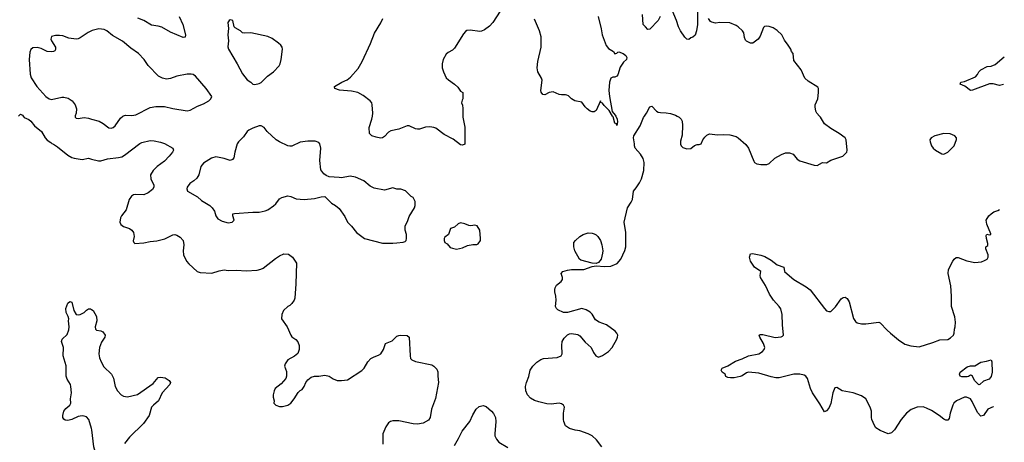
# Model space of a CAD drawing. Header units: inches. Extents: x 1682530 to 1839546, y 640742 to 791647.
# Tile 904 of 923: x 1829302 to 1838878, y 746828 to 750938. Entities that reach past the tile are written whole.
import ezdxf

# ---------------------------------------------------------------- set-up
doc = ezdxf.new("R2010")
doc.units = ezdxf.units.IN
doc.header["$MEASUREMENT"] = 0
for name, color, linetype in [('B8724', 7, 'Continuous'), ('B8725', 7, 'Continuous'), ('B8734', 7, 'Continuous'), ('B8735', 7, 'Continuous')]:
    doc.layers.add(name, color=color, linetype=linetype)

msp = doc.modelspace()

# ---------------------------------------------------------------- linework, layer by layer
at = {"layer": 'B8724', "color": 5}
for points, elevation in [([(1829337, 750000), (1829346, 749986), (1829390, 749966.7), (1829410, 749952.4), (1829446.8, 749906.8), (1829512.4, 749850), (1829548.4, 749790), (1829570, 749767.7), (1829604.5, 749744.5), (1829613.2, 749733.2), (1829630, 749727.7), (1829670, 749702.3), (1829770, 749620.7), (1829810, 749596.5), (1829830, 749590.3), (1829910, 749579.1), (1829970, 749590.3), (1830000, 749583.1)], 720), ([(1829842, 750000), (1829842, 749990), (1829850, 749982), (1829870, 749976), (1829930, 749985.5), (1829970, 749981.3), (1830000, 749972.3)], 740), ([(1830000, 746962.8), (1829972.8, 747050), (1829950, 747074.3), (1829930, 747083), (1829910, 747084.6), (1829870, 747077.9), (1829810, 747049.4), (1829770, 747039.9), (1829743.2, 747043.2), (1829731.9, 747051.9), (1829721.6, 747070), (1829720.2, 747090), (1829731.7, 747130), (1829750, 747156), (1829788, 747190), (1829798.7, 747210), (1829796.3, 747250), (1829803.9, 747310), (1829799.3, 747370), (1829794.8, 747390), (1829762.7, 747442.7), (1829753.6, 747470), (1829753.3, 747573.3), (1829723.2, 747670), (1829729.2, 747750), (1829707.4, 747810), (1829715.6, 747830), (1829763.8, 747876.2), (1829779.4, 747920.6), (1829782.6, 747950), (1829775.8, 748010), (1829778, 748030), (1829772.7, 748052.7), (1829754.7, 748090), (1829749.8, 748130), (1829770, 748181), (1829790, 748198), (1829810, 748191), (1829828.8, 748108.8), (1829850, 748070.5), (1829870, 748066.7), (1829890, 748070.4), (1829929.7, 748090.3), (1829950, 748113), (1829970, 748124.9), (1829990, 748124.9), (1830000, 748119.1)], 680)]:
    msp.add_lwpolyline(points, dxfattribs=dict(at, elevation=elevation))
at = {"layer": 'B8725', "color": 5}
for points, elevation in [([(1830000, 750828.7), (1829966.7, 750813.3), (1829890, 750760.7), (1829870, 750752), (1829849.5, 750749.5), (1829779.3, 750759.3), (1829720.2, 750780.2), (1829690, 750786), (1829650, 750786), (1829610, 750774), (1829604.9, 750750), (1829610, 750732), (1829651.3, 750670), (1829651.1, 750648.9), (1829644.7, 750635.3), (1829630.9, 750629.1), (1829610, 750625.2), (1829570, 750629.4), (1829510, 750657.6), (1829470, 750667.3), (1829430, 750663.7), (1829410.4, 750649.6), (1829398.8, 750621.2), (1829392.4, 750550), (1829403, 750410), (1829412.4, 750372.4), (1829467.7, 750287.7), (1829555.3, 750190), (1829587.8, 750167.8), (1829610, 750162), (1829710, 750183.2), (1829730, 750184), (1829774.1, 750174.1), (1829812.4, 750150), (1829841.3, 750110), (1829852.7, 750070), (1829850.5, 750029.5), (1829842, 750002), (1829842, 750000)], 740), ([(1829291.2, 750000), (1829310, 750018.8), (1829330, 750011), (1829337, 750000)], 720)]:
    msp.add_lwpolyline(points, dxfattribs=dict(at, elevation=elevation))
at = {"layer": 'B8734', "color": 5}
for points, elevation in [([(1830000, 749972.3), (1830074, 749950), (1830114.8, 749930), (1830167.9, 749887.9), (1830190, 749884), (1830210, 749890.8), (1830230, 749906.8), (1830280.5, 749979.5), (1830306.1, 750000)], 740), ([(1833612.5, 750000), (1833612.4, 749990), (1833630, 749894), (1833630, 749728), (1833610, 749717.2), (1833590, 749722), (1833516.6, 749776.6), (1833430, 749820.5), (1833350, 749882.4), (1833330, 749891.3), (1833290, 749897.4), (1833250, 749892.6), (1833190, 749874.3), (1833170, 749873), (1833150, 749876.9), (1833090, 749905.1), (1833070, 749905.6), (1832990, 749873.6), (1832910, 749856.9), (1832890, 749845.6), (1832850, 749802.7), (1832830, 749789.3), (1832810, 749786.6), (1832770, 749796), (1832728, 749810), (1832705.2, 749830), (1832700.5, 749890), (1832726.3, 749970), (1832731.6, 750000)], 720), ([(1834962.7, 746782.7), (1834911.1, 746851.1), (1834870, 746892.3), (1834831.7, 746911.7), (1834750, 746939.5), (1834705.8, 746945.8), (1834650, 746960.9), (1834610, 746989.3), (1834594, 747030), (1834591.6, 747050), (1834591.6, 747110), (1834600.9, 747170), (1834589.2, 747190), (1834570, 747202), (1834550, 747207.3), (1834470, 747199.7), (1834430, 747201.5), (1834350, 747220.4), (1834310, 747235.1), (1834270, 747257.6), (1834241.6, 747290), (1834223, 747330), (1834222.6, 747370), (1834231.1, 747410), (1834253.4, 747466.6), (1834266.2, 747530), (1834294, 747570), (1834330, 747609.1), (1834370, 747633.6), (1834397.3, 747642.7), (1834527.8, 747652.2), (1834569.5, 747670.5), (1834579.3, 747690), (1834574, 747770), (1834579, 747810), (1834598, 747842), (1834630, 747872), (1834650, 747882), (1834670, 747884.7), (1834730, 747876), (1834750, 747864.7), (1834802.5, 747802.5), (1834858.8, 747750), (1834882.5, 747702.5), (1834906, 747670), (1834930, 747656), (1834970, 747670.8), (1835030, 747710.7), (1835064.5, 747750), (1835109.6, 747830.4), (1835117, 747850), (1835118, 747870), (1835109.3, 747890), (1835092.7, 747910), (1835010, 747969.5), (1834938, 747998), (1834900.8, 748020.8), (1834870, 748073.2), (1834850, 748093.2), (1834810, 748117.2), (1834770, 748129), (1834630, 748089), (1834590, 748089), (1834536.5, 748116.5), (1834522, 748130), (1834514, 748150), (1834520.9, 748210), (1834517, 748250), (1834506.6, 748290), (1834506.3, 748313.7), (1834509.4, 748330.6), (1834523.7, 748356.3), (1834569.1, 748390.9), (1834582, 748410), (1834582, 748430), (1834569, 748470), (1834584, 748490), (1834630, 748503.2), (1834670, 748508.3), (1834790, 748508.2), (1834870, 748537.3), (1834910, 748546), (1834990, 748539.1), (1835050, 748542), (1835112.3, 748567.7), (1835149.4, 748610.6), (1835186.2, 748693.8), (1835195.6, 748730), (1835195.6, 748870), (1835181.2, 748970), (1835212.9, 749107.1), (1835250, 749162), (1835261.2, 749190), (1835270, 749271.3), (1835298.6, 749301.4), (1835330, 749350.8), (1835350, 749390.8), (1835371.9, 749471.9), (1835374.4, 749550), (1835366.7, 749586.7), (1835340.9, 749630), (1835287.6, 749690), (1835280.4, 749710), (1835281.6, 749730), (1835271.8, 749790), (1835276.4, 749810), (1835334.9, 749905.1), (1835370, 749985.5), (1835379.6, 750000)], 720), ([(1835098.3, 750000), (1835112, 749972), (1835116.4, 749943.6), (1835110.4, 749909.6), (1835105.1, 749925.1), (1835090, 749932.7), (1835072.5, 749992.5), (1835068.2, 750000)], 720), ([(1835697.7, 750000), (1835714.9, 749990), (1835736.4, 749970), (1835746, 749950), (1835748.3, 749908.3), (1835743.9, 749816.1), (1835730, 749758), (1835728.6, 749728.6), (1835734, 749710), (1835750, 749696.3), (1835770, 749687.3), (1835790, 749682.8), (1835830, 749686.8), (1835864.8, 749715.2), (1835890, 749722.8), (1835910, 749722.8), (1835929.3, 749730.7), (1835946.6, 749770), (1835963.9, 749796.1), (1835985.4, 749814.6), (1836010, 749827.3), (1836090, 749819.1), (1836150, 749823), (1836210, 749817.3), (1836270, 749800.7), (1836290.4, 749790.4), (1836362.8, 749722.8), (1836388.5, 749688.5), (1836440.9, 749560.9), (1836448.7, 749548.7), (1836470, 749536.3), (1836510, 749528.4), (1836570, 749530.5), (1836590, 749540.5), (1836647.2, 749592.7), (1836710, 749626.4), (1836750, 749642.4), (1836790, 749644.9), (1836824.7, 749630), (1836862.5, 749582.5), (1836890, 749566), (1837030, 749524.9), (1837058.6, 749521.4), (1837109.5, 749550.5), (1837150, 749546.8), (1837190, 749570.7), (1837308, 749610), (1837348, 749650), (1837349, 749670), (1837339.3, 749770), (1837329, 749790), (1837271.3, 749831.3), (1837190, 749879.6), (1837130, 749926), (1837088.9, 749988.9), (1837079.6, 750000)], 720), ([(1830000, 749583.1), (1830067.1, 749567.1), (1830090, 749566.5), (1830154.3, 749585.7), (1830263.4, 749596.6), (1830294.4, 749605.6), (1830319.7, 749620.3), (1830470, 749734.4), (1830490, 749743.1), (1830570, 749761.7), (1830610, 749761.6), (1830670, 749748.2), (1830710, 749732.7), (1830790.7, 749690), (1830796.3, 749670), (1830787.7, 749650), (1830756.5, 749610), (1830710, 749562.8), (1830637.4, 749510), (1830600.3, 749470), (1830575.3, 749430), (1830577.3, 749390), (1830605.3, 749330), (1830606, 749310), (1830594.1, 749285.9), (1830550, 749254), (1830510, 749235.1), (1830430, 749238.3), (1830410, 749234), (1830390, 749222.9), (1830366.4, 749190), (1830335.8, 749090), (1830291.8, 749030), (1830283.1, 749010), (1830274.4, 748970), (1830284.8, 748944.8), (1830310, 748926.7), (1830370, 748907.2), (1830391.8, 748891.8), (1830407, 748870), (1830413.7, 748830), (1830406.2, 748786.2), (1830410.7, 748770.7), (1830423, 748763), (1830508.5, 748768.5), (1830570, 748782), (1830634.1, 748785.9), (1830712.2, 748807.8), (1830790, 748846.4), (1830810, 748848.2), (1830830, 748843), (1830863.4, 748823.4), (1830892.7, 748790), (1830898.4, 748750), (1830890.6, 748690), (1830896.3, 748650), (1830925.5, 748590), (1830945.1, 748565.1), (1831027.7, 748487.7), (1831058, 748478), (1831170, 748473.4), (1831243, 748497), (1831290, 748504.9), (1831330, 748499.5), (1831410, 748501.5), (1831505.4, 748494.6), (1831610, 748501.1), (1831648.5, 748511.5), (1831670, 748522.6), (1831790, 748617.1), (1831830, 748643), (1831870, 748660.5), (1831917.1, 748657.1), (1831956, 748630), (1831993.4, 748570), (1831988.8, 748370), (1831976.4, 748230), (1831970.4, 748209.7), (1831950, 748177.2), (1831930, 748159.3), (1831910, 748149.2), (1831868, 748110), (1831850.7, 748070), (1831848, 748030), (1831904, 747950), (1831937.3, 747870), (1831950, 747854.8), (1831988.1, 747828.1), (1832005.8, 747805.8), (1832020.7, 747770), (1832018.8, 747730), (1832006.8, 747693.2), (1831973.7, 747666.3), (1831910.9, 747629.1), (1831884.7, 747590), (1831878, 747570), (1831895.3, 747515.3), (1831898, 747490), (1831898, 747470), (1831891, 747450), (1831843.4, 747396.6), (1831786.8, 747350), (1831776, 747330), (1831766, 747290), (1831766.4, 747266.4), (1831778, 747230), (1831772, 747210), (1831792, 747190), (1831830, 747176), (1831856.9, 747176.9), (1831910, 747190.8), (1831939, 747210), (1831972.3, 747250), (1832010, 747312), (1832030, 747332), (1832050, 747342), (1832068, 747370), (1832084, 747410), (1832103.2, 747436.8), (1832138, 747462), (1832170, 747471), (1832210, 747471), (1832270, 747480.7), (1832310, 747470.8), (1832350, 747444), (1832390, 747428), (1832430, 747428.2), (1832490, 747437.1), (1832630, 747525.5), (1832651.8, 747550), (1832687.7, 747612.3), (1832718, 747642), (1832750, 747660.7), (1832790, 747674), (1832813.2, 747690), (1832839.3, 747730), (1832858, 747790), (1832924.8, 747815.2), (1832970, 747858.8), (1832990, 747866.8), (1833010, 747870.7), (1833070, 747866.8), (1833090.4, 747850), (1833098, 747670), (1833104.1, 747644.1), (1833114.9, 747630), (1833150, 747612.7), (1833310, 747581.6), (1833330.8, 747570), (1833358.8, 747538.8), (1833370, 747512), (1833368.2, 747470), (1833373.4, 747410), (1833344.7, 747255.3), (1833308.2, 747150), (1833295.5, 747070), (1833276.7, 747043.3), (1833225.5, 747014.5), (1833170, 747005.4), (1833130, 747008.4), (1832990, 747038.5), (1832930, 747035.8), (1832909, 747031), (1832890, 747018), (1832862.5, 746977.5), (1832834.9, 746910), (1832834, 746810)], 720), ([(1838772.6, 747175.4), (1838770, 747173.3), (1838718, 747150), (1838674.4, 747090), (1838650, 747082.9), (1838617.6, 747117.6), (1838566.6, 747226.6), (1838550, 747249.7), (1838510, 747268.4), (1838490, 747265.7), (1838413.4, 747230), (1838388.7, 747210), (1838377.4, 747190), (1838351.8, 747110), (1838341.1, 747058.9), (1838330, 747042.9), (1838310, 747043), (1838290, 747051.8), (1838244.5, 747090), (1838170, 747137.4), (1838121.4, 747161.4), (1838090, 747172), (1838030, 747169.8), (1837973.3, 747146.7), (1837925.5, 747110), (1837875.5, 747050), (1837811.7, 746948.3), (1837779.9, 746920.1), (1837750, 746909.6), (1837670, 746941.6), (1837629.7, 746969.8), (1837614, 746990), (1837589.6, 747050), (1837585.6, 747070), (1837587.6, 747130), (1837573.6, 747170), (1837531, 747251), (1837490, 747280.5), (1837408.5, 747308.5), (1837302, 747330), (1837250, 747361.2), (1837230, 747359), (1837210.4, 747310), (1837190, 747204), (1837170, 747161.2), (1837150, 747134), (1837130, 747124), (1837083.8, 747203.8), (1837011.8, 747310), (1836994, 747350), (1836962.9, 747450), (1836947, 747470), (1836930, 747480.5), (1836889.8, 747489.8), (1836830, 747489.8), (1836690, 747456.3), (1836655.6, 747455.6), (1836610, 747465.1), (1836490, 747501.6), (1836390.4, 747509.6), (1836370, 747502.9), (1836330, 747475.1), (1836310, 747467.3), (1836250, 747454.5), (1836214.8, 747454.8), (1836190, 747457.2), (1836170, 747468), (1836162, 747490), (1836135.3, 747510), (1836124, 747530), (1836135.3, 747550), (1836189.4, 747570.6), (1836263.3, 747616.7), (1836330, 747639.6), (1836390, 747670.3), (1836490, 747688.9), (1836525.1, 747710), (1836541.6, 747730), (1836547.6, 747750), (1836535.6, 747790), (1836499.5, 747850), (1836494, 747870), (1836503.3, 747876.7), (1836530, 747877.1), (1836650, 747846.4), (1836706.6, 747853.4), (1836720.2, 747859.8), (1836729, 747870), (1836720.5, 747970), (1836718.2, 748070), (1836704.9, 748124.9), (1836689.7, 748150), (1836634.3, 748210), (1836594.7, 748270), (1836554.6, 748354.6), (1836507.1, 748430), (1836504, 748450), (1836509.5, 748490), (1836450, 748531.5), (1836409.7, 748590), (1836400.9, 748630), (1836410, 748662), (1836430, 748664.7), (1836510, 748647.3), (1836550, 748634), (1836610, 748598.8), (1836670, 748554.9), (1836734.8, 748530), (1836741, 748490), (1836810, 748427.3), (1836831, 748410), (1836950, 748341.6), (1836990.4, 748310), (1837128, 748130), (1837150, 748107.7), (1837170, 748099.1), (1837190, 748100.7), (1837235.5, 748144.5), (1837290, 748224.9), (1837310, 748236.3), (1837330, 748240.7), (1837350, 748226.8), (1837370, 748194.8), (1837410, 748033.4), (1837430, 748002.4), (1837445.5, 747990), (1837490, 747980.9), (1837530, 747979), (1837656.4, 747996.4), (1837670.2, 747990.2), (1837738, 747918), (1837770, 747890.4), (1837850, 747824.4), (1837910, 747783.1), (1837970, 747765.3), (1838050, 747755.8), (1838182.5, 747797.5), (1838250, 747825.7), (1838330, 747828.9), (1838356.3, 747843.7), (1838384.5, 747870), (1838391.8, 747890), (1838394.5, 747930), (1838400.7, 747950), (1838403, 747997), (1838396.9, 748050), (1838365.6, 748150), (1838365.1, 748250), (1838358.4, 748350), (1838332, 748470), (1838334.5, 748510), (1838376, 748590), (1838390, 748610.8), (1838410, 748626.8), (1838430, 748626.8), (1838512.9, 748592.9), (1838590, 748576.5), (1838655.8, 748584.2), (1838685.3, 748594.7), (1838710, 748610.7), (1838720.5, 748630), (1838722, 748650), (1838699.5, 748710), (1838698, 748730), (1838716.5, 748743.5), (1838718.6, 748761.4), (1838704.5, 748810), (1838702, 748838), (1838709.1, 748850.9), (1838730, 748846), (1838746, 748850), (1838746, 748854), (1838707.3, 748950), (1838702.7, 748990), (1838729.2, 749030), (1838749.2, 749050), (1838775.3, 749070), (1838816.6, 749083.4), (1838832.1, 749093.5)], 680), ([(1830000, 748119.1), (1830016, 748110), (1830050, 748051.3), (1830050.4, 748010), (1830034.9, 747950), (1830039.1, 747930), (1830050, 747917.3), (1830090, 747913), (1830110, 747902), (1830132.7, 747870), (1830130.4, 747850), (1830098.6, 747801.4), (1830078.3, 747750), (1830070.2, 747690), (1830077.8, 747650), (1830093.4, 747610), (1830120.9, 747561), (1830195.5, 747490), (1830212.9, 747452.9), (1830231, 747370), (1830252.8, 747330), (1830290, 747291.2), (1830310, 747277.6), (1830350, 747270.2), (1830447.5, 747292.5), (1830599.4, 747400.6), (1830650, 747458), (1830670, 747462.4), (1830714.9, 747454.9), (1830756, 747430), (1830767.3, 747410), (1830761.6, 747390), (1830685.8, 747310), (1830650.1, 747230), (1830602.2, 747190), (1830585.2, 747170), (1830559.8, 747090), (1830505.6, 747010), (1830370, 746879.3), (1830322, 746818)], 680), ([(1833530, 746798), (1833570, 746864.9), (1833604.7, 746935.3), (1833679.7, 747030), (1833710, 747094.8), (1833742.7, 747150), (1833770, 747174.8), (1833810, 747187.3), (1833837.3, 747177.3), (1833890, 747130.6), (1833908.5, 747108.5), (1833928, 747070), (1833933.7, 747030), (1833921.7, 746910), (1833924.2, 746890), (1833937.5, 746857.5), (1833963, 746830), (1834050, 746776.5)], 720), ([(1830000, 745775.7), (1830018.4, 745801.6), (1830048.7, 745890), (1830054.9, 745925.1), (1830052.8, 745970), (1830041.5, 746030), (1830044.2, 746090), (1830009.7, 746130), (1830004.2, 746150), (1830042.6, 746210), (1830090.7, 746270), (1830117.6, 746322.4), (1830126.1, 746353.9), (1830128, 746432), (1830124.4, 746470), (1830062.1, 746650), (1830023.3, 746783.3), (1830004, 746950), (1830000, 746962.8)], 680)]:
    msp.add_lwpolyline(points, dxfattribs=dict(at, elevation=elevation))
for points, elevation in [([(1831650, 749906), (1831630, 749905.2), (1831570, 749882.7), (1831530, 749862.7), (1831514.8, 749850), (1831479.9, 749800.1), (1831430.8, 749750), (1831417.3, 749730), (1831394, 749650), (1831384.7, 749595.3), (1831370, 749578), (1831350, 749568.7), (1831289.4, 749589.4), (1831210, 749603.7), (1831166, 749590), (1831090, 749542.7), (1831064, 749510), (1831044, 749430), (1831023.4, 749396.6), (1830996, 749370), (1830955.2, 749344.8), (1830930.7, 749310), (1830925.8, 749294.2), (1830934.9, 749270), (1831030, 749215.8), (1831070, 749180.7), (1831150, 749130.8), (1831174.8, 749110), (1831197.5, 749077.5), (1831210.8, 749030), (1831230, 749002.8), (1831270, 748977.3), (1831330, 748963), (1831368.7, 748970), (1831389.2, 748990), (1831376, 749030), (1831375.3, 749050), (1831390, 749054.4), (1831570, 749067.7), (1831630, 749067.7), (1831690, 749079.1), (1831714, 749090), (1831771.3, 749128.7), (1831792.5, 749147.5), (1831830, 749197.3), (1831850, 749210.5), (1831910, 749223.8), (1831938.7, 749218.7), (1831990, 749197.1), (1832070, 749188.2), (1832170, 749198), (1832234.4, 749214.4), (1832270, 749217.3), (1832333.3, 749153.3), (1832374.8, 749130), (1832410, 749102.8), (1832464.5, 749024.5), (1832490.5, 748970.5), (1832530, 748931.3), (1832576, 748870), (1832656, 748810), (1832830, 748766), (1832930, 748763.8), (1832970, 748768), (1833030, 748774.8), (1833050, 748781), (1833059, 748790), (1833064, 748810), (1833064, 748850), (1833049.3, 748890), (1833049.4, 748930), (1833075.9, 748984.1), (1833090, 749024.7), (1833142, 749110), (1833148.7, 749130), (1833148, 749170), (1833128.4, 749208.4), (1833110, 749218), (1833052.5, 749272.5), (1833010, 749288.7), (1832970, 749289), (1832930, 749304), (1832850, 749281.2), (1832750, 749299.3), (1832710, 749319.5), (1832650, 749371.6), (1832567.7, 749407.7), (1832515.3, 749415.3), (1832430, 749401.1), (1832410, 749402), (1832311.5, 749411.5), (1832282.7, 749422.7), (1832259.1, 749439.1), (1832230, 749478), (1832221.6, 749570), (1832229.4, 749690), (1832219.3, 749730), (1832210, 749744), (1832175.5, 749755.5), (1832102.5, 749757.5), (1832030, 749746), (1831950, 749709.3), (1831930, 749706.6), (1831910, 749712.3), (1831829.6, 749749.7), (1831797.2, 749770), (1831709.5, 749849.5), (1831679, 749890)], 740), ([(1838290, 749832.6), (1838201, 749810), (1838166, 749790), (1838153.4, 749770), (1838156.2, 749750), (1838170.2, 749710), (1838186.5, 749690), (1838210.2, 749670), (1838270, 749632.7), (1838290, 749632), (1838310, 749639.5), (1838330, 749650.5), (1838391.8, 749710), (1838412.5, 749772.5), (1838412.7, 749790), (1838396, 749810), (1838350, 749829.7)], 720), ([(1833590, 748964), (1833567.5, 748952.5), (1833530, 748922), (1833491.6, 748908.4), (1833471.3, 748850), (1833436.9, 748823.1), (1833431.3, 748810), (1833431.3, 748790), (1833438, 748770), (1833458, 748758), (1833490, 748724), (1833510, 748714.8), (1833550, 748707.7), (1833610, 748720.7), (1833658.6, 748741.4), (1833710, 748750.8), (1833749, 748751), (1833760.2, 748759.8), (1833782, 748790), (1833784, 748810), (1833776, 748890), (1833750, 748932.7), (1833730, 748941.2), (1833690, 748934), (1833670, 748937.2), (1833630, 748954)], 740), ([(1834910, 748568), (1834870, 748569), (1834760.1, 748600.1), (1834746.6, 748610), (1834700.5, 748690), (1834689.7, 748729.7), (1834692.8, 748770), (1834706, 748790), (1834750, 748830.4), (1834781.2, 748850), (1834830, 748864.6), (1834870, 748862.3), (1834890, 748856.1), (1834910, 748845.7), (1834924.6, 748830), (1834950.3, 748790), (1834964.6, 748750), (1834973.4, 748690), (1834970.9, 748669.1), (1834956, 748610), (1834930, 748575.3)], 720), ([(1838630, 747386.4), (1838589, 747430), (1838568, 747470), (1838558, 747478), (1838550, 747482), (1838531, 747469), (1838515.3, 747464.7), (1838464.1, 747464.1), (1838448.7, 747470), (1838442, 747490), (1838448, 747510), (1838518, 747562), (1838550, 747570.8), (1838590, 747571), (1838650, 747607.3), (1838704.1, 747615.9), (1838750, 747630.3), (1838758.4, 747610), (1838760.8, 747510), (1838750, 747467.3), (1838730, 747441.6), (1838676.2, 747423.8), (1838640.7, 747390)], 660)]:
    msp.add_lwpolyline(points, close=True, dxfattribs=dict(at, elevation=elevation))
at = {"layer": 'B8735', "color": 5}
for points, elevation in [([(1834010, 751077.6), (1833902.4, 750910), (1833870, 750874.8), (1833821.1, 750838.9), (1833794.1, 750825.9), (1833776.7, 750823.3), (1833682.6, 750837.4), (1833650, 750831.8), (1833637.4, 750822.6), (1833619.3, 750800.7), (1833530, 750660.7), (1833510, 750640.5), (1833470, 750620.5), (1833450, 750602.4), (1833419.6, 750550), (1833410.3, 750510), (1833410.3, 750470), (1833422.6, 750430), (1833450, 750374), (1833471.7, 750351.7), (1833531.7, 750311.7), (1833562, 750282), (1833590, 750242), (1833612, 750230), (1833612, 750170), (1833603.6, 750156.4), (1833598, 750130), (1833607.5, 750107.5), (1833613.2, 750073.2), (1833612.5, 750000)], 720), ([(1835895.5, 751050), (1835894.9, 750890), (1835883.1, 750830), (1835870, 750789.2), (1835850, 750769.3), (1835830, 750762.7), (1835810, 750747), (1835790, 750749.6), (1835770, 750768.2), (1835730, 750829.7), (1835709.9, 750869.9), (1835689.2, 750930), (1835630, 751069.6)], 720), ([(1830852.2, 750970), (1830888.2, 750890), (1830914.8, 750790), (1830910.7, 750769.3), (1830890, 750764), (1830770, 750818.4), (1830684.2, 750864.2), (1830650, 750875.1), (1830584.7, 750884.8), (1830509.7, 750929.7), (1830450, 750954.5)], 720), ([(1832731.6, 750000), (1832736.9, 750030), (1832729.6, 750110.4), (1832725.1, 750130), (1832710, 750149.6), (1832642, 750202), (1832589.7, 750229.7), (1832530, 750242), (1832413.2, 750253.2), (1832368, 750270), (1832364, 750284), (1832364, 750290), (1832434, 750330), (1832487.8, 750352.2), (1832520.1, 750379.9), (1832595.2, 750464.8), (1832631.2, 750530), (1832714.9, 750705.1), (1832752.9, 750807.1), (1832812.7, 750907.3), (1832833, 750950)], 720), ([(1835068.2, 750000), (1835036.2, 750056.2), (1834984.8, 750104.8), (1834970, 750125.1), (1834954.2, 750134.2), (1834950, 750148), (1834910, 750054), (1834890, 750043.7), (1834870, 750042), (1834850, 750049.4), (1834821.2, 750070), (1834801.2, 750090), (1834770, 750135.3), (1834702, 750150), (1834668.7, 750170), (1834639, 750199), (1834624.7, 750204.7), (1834610, 750209), (1834570, 750206), (1834550, 750209.3), (1834490, 750235.1), (1834450, 750229.2), (1834410, 750209), (1834388.7, 750210), (1834373.6, 750233.6), (1834369.3, 750250), (1834382, 750350), (1834376.2, 750370), (1834342.6, 750430), (1834335.1, 750470), (1834340.4, 750530), (1834374, 750670), (1834373.2, 750770), (1834357.8, 750830), (1834310, 750943)], 720), ([(1834927.9, 750967.9), (1834956.9, 750850), (1834966.5, 750790), (1835007.2, 750687.2), (1835030, 750658.5), (1835076, 750630), (1835090, 750604.7), (1835110, 750612), (1835118, 750622), (1835130, 750626.8), (1835171, 750610), (1835196, 750590), (1835206, 750570), (1835204.7, 750550), (1835174.8, 750525.2), (1835143.4, 750476.6), (1835118.8, 750401.2), (1835110, 750389), (1835090, 750379), (1835070, 750379), (1835050.9, 750369.1), (1835039.1, 750330), (1835030.4, 750250), (1835037.3, 750190), (1835065.2, 750045.2), (1835093.4, 750010), (1835098.3, 750000)], 720), ([(1835531.8, 750970), (1835510.5, 750930), (1835430, 750846.6), (1835410, 750842.7), (1835389.7, 750869.7), (1835365.1, 750890), (1835358.3, 750990)], 720), ([(1837079.6, 750000), (1837054.5, 750030), (1837044.5, 750050), (1837037, 750090), (1837038.4, 750110), (1837063, 750170), (1837071.5, 750231.5), (1837069.5, 750269.5), (1837063.2, 750283.2), (1836970, 750339.3), (1836939.3, 750370), (1836903.7, 750450), (1836830, 750542), (1836824, 750610), (1836809, 750630), (1836801.2, 750650), (1836777.2, 750690), (1836738.9, 750738.9), (1836714, 750790), (1836670, 750833), (1836630, 750858), (1836590, 750872), (1836570, 750876), (1836547.1, 750872.9), (1836536.9, 750863.1), (1836502, 750778), (1836484.7, 750750), (1836432, 750710), (1836409.4, 750709.4), (1836370, 750729), (1836360.2, 750740.2), (1836350, 750766), (1836344, 750810), (1836333.2, 750830), (1836290, 750869), (1836270, 750881.2), (1836210, 750907), (1836110, 750912.3), (1836070, 750906), (1836033.6, 750913.6), (1836022, 750922), (1836002, 750950)], 720), ([(1830306.1, 750000), (1830310, 750003.1), (1830330.9, 750009.1), (1830393.1, 750006.9), (1830430, 750011.6), (1830570, 750084.9), (1830626.5, 750093.5), (1830710, 750093.7), (1830790, 750073.7), (1830930, 750050.4), (1830961, 750059), (1831030, 750097.3), (1831090, 750118.8), (1831142, 750150), (1831162, 750170), (1831169, 750190), (1831114.5, 750270), (1831011.5, 750390), (1830990, 750404.2), (1830970, 750409.6), (1830930, 750409.5), (1830830, 750387.8), (1830770, 750365.4), (1830730, 750360.5), (1830690, 750368), (1830652.7, 750390), (1830550, 750493.2), (1830511.5, 750550), (1830455.6, 750610), (1830381.4, 750661.4), (1830302.9, 750730), (1830204.4, 750784.4), (1830150, 750829.6), (1830122, 750842), (1830070, 750848.2), (1830007.8, 750832.3), (1830000, 750828.7)], 740), ([(1838869.8, 750309), (1838830, 750299.5), (1838770, 750314.5), (1838733.5, 750313.5), (1838570, 750251.3), (1838549, 750250), (1838492.9, 750292.9), (1838449, 750310), (1838455.3, 750330), (1838490, 750338.7), (1838597.3, 750382.7), (1838616.2, 750403.8), (1838630, 750432.4), (1838650, 750452), (1838710, 750481.7), (1838750, 750486), (1838790, 750503.6), (1838878.1, 750576.7)], 680), ([(1835379.6, 750000), (1835399.3, 750030), (1835430, 750092), (1835450, 750098), (1835495.5, 750050), (1835510, 750040.3), (1835534, 750034), (1835590, 750033.6), (1835630, 750025.9), (1835680.4, 750010), (1835697.7, 750000)], 720)]:
    msp.add_lwpolyline(points, dxfattribs=dict(at, elevation=elevation))
at = {"layer": 'B8735', "color": 5, "elevation": 740}
msp.add_lwpolyline([(1831350, 750937.2), (1831338, 750930), (1831326.8, 750910), (1831331.1, 750851.1), (1831324.9, 750790), (1831333.4, 750733.4), (1831326.9, 750673.1), (1831333, 750650), (1831417.1, 750510), (1831470, 750410.8), (1831490, 750382.8), (1831514.4, 750354.4), (1831551.3, 750330), (1831570, 750311.3), (1831590, 750306.8), (1831630, 750317.3), (1831651.5, 750328.5), (1831711.7, 750388.3), (1831770, 750430.8), (1831825.2, 750490), (1831836, 750510), (1831846, 750550), (1831859, 750650), (1831853.2, 750670), (1831841.2, 750690), (1831819, 750710), (1831755.9, 750755.9), (1831715.9, 750775.9), (1831550, 750811.6), (1831490, 750806.6), (1831468, 750810), (1831448, 750830), (1831398, 750858), (1831388.7, 750870), (1831374, 750930)], close=True, dxfattribs=at)

doc.saveas('drawing.dxf')
